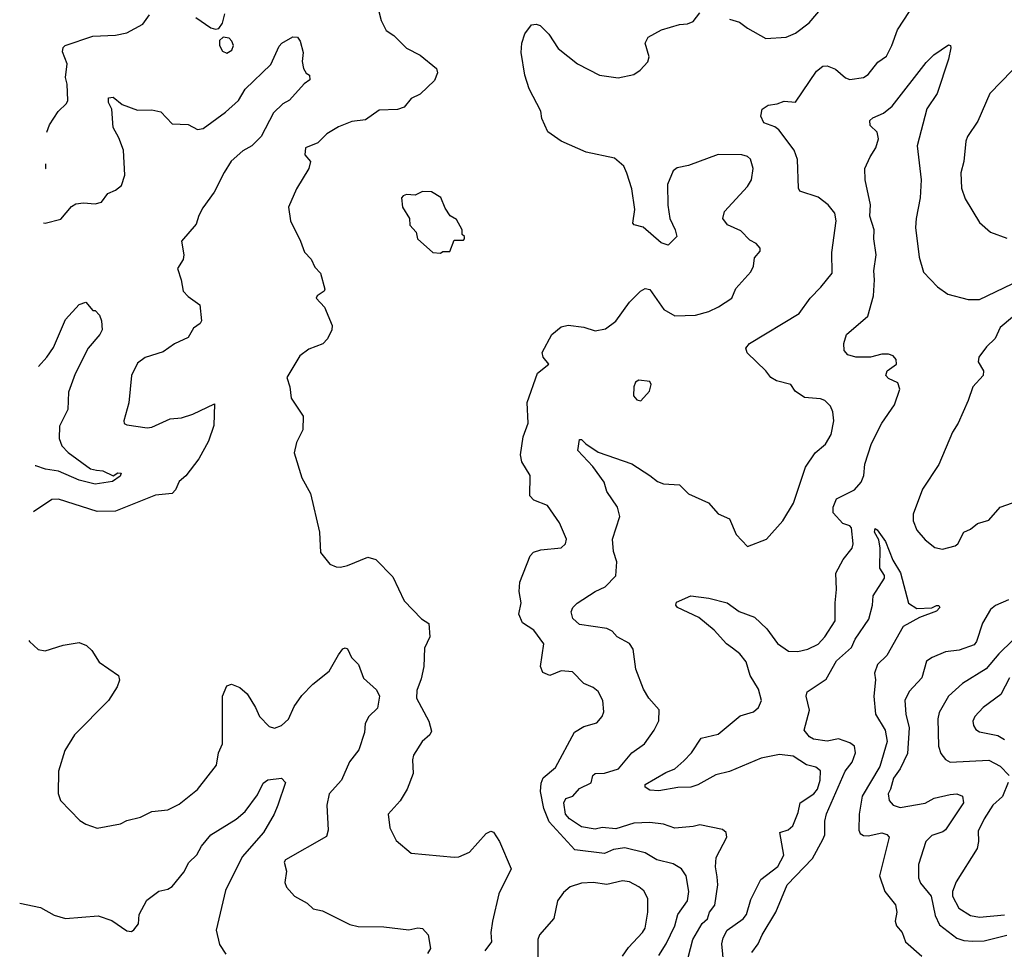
# Model space of a CAD drawing. Extents: x 1839239 to 1929705, y 762242 to 910352.
# Tile 320 of 429: x 1842394 to 1846724, y 893681 to 897769. Entities that reach past the tile are written whole.
import ezdxf

# ---------------------------------------------------------------- set-up
doc = ezdxf.new("R2010")
doc.units = 0

msp = doc.modelspace()

# ---------------------------------------------------------------- linework, layer by layer
at = {"layer": '0CON10XD'}
for points in [[(1845515, 897771.1), (1845558.8, 897758.8), (1845595, 897731.1), (1845675, 897686.2), (1845765, 897692.5), (1845805, 897710), (1845865, 897755.8), (1845942, 897845)], [(1843973.1, 897805), (1843983.1, 897765), (1844005, 897721.2), (1844039.7, 897699.7), (1844095, 897644.4), (1844155, 897613.3), (1844226, 897555), (1844231.5, 897535), (1844218, 897502), (1844155, 897440.9), (1844115, 897422.2), (1844084.3, 897385), (1844055, 897374), (1843975, 897371.8), (1843915, 897328.5), (1843855, 897321.1), (1843795, 897298.1), (1843745, 897267.5), (1843705, 897226.9), (1843650.4, 897205), (1843647.5, 897175), (1843672.2, 897145), (1843665.9, 897115), (1843610.8, 897025), (1843576.2, 896945), (1843584.3, 896885), (1843629.2, 896795), (1843646.1, 896746.1), (1843675, 896716.7), (1843691.2, 896681.2), (1843716.7, 896655), (1843736.1, 896583.9), (1843733.3, 896575), (1843702.5, 896555), (1843697.5, 896545), (1843733.8, 896505), (1843768, 896425), (1843766, 896405), (1843748, 896365), (1843727, 896343), (1843665, 896320), (1843625, 896291.2), (1843568.8, 896195), (1843582, 896155), (1843587.5, 896105), (1843640, 896025), (1843638.8, 895965), (1843610.5, 895909.5), (1843601.2, 895865), (1843634, 895755), (1843672.5, 895685), (1843711.9, 895515), (1843716.1, 895426.1), (1843757.5, 895375), (1843785, 895363.3), (1843805, 895361.2), (1843835, 895368.8), (1843925, 895406), (1843960, 895395), (1844035, 895318.8), (1844085, 895213.3), (1844160, 895135), (1844193.6, 895113.6), (1844198, 895055), (1844173.8, 895005), (1844171.4, 894925), (1844159.8, 894870.2), (1844140.2, 894819.8), (1844139.4, 894785), (1844192.5, 894685), (1844205, 894640), (1844198, 894625), (1844164.2, 894595), (1844126, 894535), (1844121.4, 894515), (1844123.8, 894455), (1844097.1, 894385), (1844066.4, 894333.6), (1844013.8, 894275), (1844022, 894215), (1844049.7, 894159.7), (1844115, 894103.8), (1844305, 894086), (1844325, 894087.5), (1844372.1, 894107.9), (1844445, 894190), (1844465, 894201.2), (1844477, 894197), (1844504.2, 894155), (1844554.4, 894035), (1844501.5, 893925), (1844473.1, 893805), (1844466, 893756), (1844468, 893715), (1844438.6, 893675)], [(1845205, 893654.7), (1845237.2, 893705), (1845274.6, 893785), (1845287.7, 893835), (1845331.1, 893895), (1845336, 893935), (1845325.3, 894005), (1845304.7, 894034.7), (1845267.7, 894057.7), (1845195.8, 894075), (1845145, 894105.4), (1845055, 894127.3), (1845005, 894120.3), (1844965, 894102.4), (1844835, 894118.9), (1844722.5, 894242.5), (1844698.8, 894301.2), (1844684.7, 894375.3), (1844687.6, 894412.4), (1844696.2, 894435), (1844749.5, 894480.5), (1844833.8, 894636.2), (1844875, 894661.8), (1844932.2, 894677.8), (1844955.7, 894705), (1844962.5, 894725), (1844957.5, 894775), (1844936.9, 894815), (1844915, 894833.1), (1844875, 894850.8), (1844825, 894900.8), (1844775, 894905.6), (1844725, 894885.8), (1844695, 894898), (1844683.8, 894925), (1844699.3, 895025), (1844655, 895084.3), (1844605, 895117.1), (1844588.2, 895155), (1844599.1, 895205), (1844590.9, 895255), (1844593.8, 895296.2), (1844638.6, 895411.4), (1844653, 895427), (1844685, 895437.5), (1844775, 895446.7), (1844793.3, 895465), (1844798, 895485), (1844767.1, 895557.1), (1844715, 895633.3), (1844655, 895656.7), (1844636.7, 895675), (1844638.8, 895765), (1844602.5, 895825), (1844595.7, 895855), (1844607.5, 895935), (1844629.2, 895995), (1844625.5, 896085.5), (1844670.6, 896215), (1844721.2, 896255), (1844695.8, 896285), (1844690.8, 896305), (1844734, 896385), (1844775, 896418), (1844805, 896425.7), (1844875, 896417.1), (1844925, 896401.4), (1844970.3, 896409.7), (1845015, 896443.8), (1845075, 896526.7), (1845124.1, 896575.9), (1845145, 896587.5), (1845165, 896582.5), (1845226.7, 896495), (1845275, 896466.2), (1845365, 896470), (1845425, 896485.7), (1845466.7, 896506.7), (1845525, 896544), (1845543.1, 896586.9), (1845609.4, 896660.6), (1845620, 896685), (1845625, 896722.5), (1845649.3, 896750.7), (1845650, 896765), (1845632.5, 896785), (1845605, 896799.2), (1845565, 896840), (1845507, 896867), (1845486.2, 896895), (1845493.8, 896925), (1845594.5, 897035.5), (1845612.5, 897065), (1845619.2, 897115), (1845608, 897155), (1845595, 897167.5), (1845570, 897175), (1845465, 897175.5), (1845335, 897128.1), (1845285, 897117.8), (1845267.1, 897105), (1845242.1, 897045), (1845243.4, 896953.4), (1845252.5, 896895), (1845276.2, 896845), (1845283.3, 896815), (1845245, 896777.5), (1845215, 896787.5), (1845135, 896856.7), (1845096.4, 896866.4), (1845090, 896875), (1845098.8, 896935), (1845085.7, 897025), (1845064.4, 897094.4), (1845051.2, 897125), (1845010, 897160), (1844885, 897186.5), (1844775, 897234.4), (1844716.2, 897276.2), (1844690, 897335), (1844685, 897366.7), (1844634.5, 897465), (1844615.6, 897524.4), (1844598.6, 897625), (1844601.9, 897665), (1844615, 897706.7), (1844645, 897745.8), (1844665, 897750), (1844682.7, 897742.7), (1844720, 897705), (1844762.4, 897642.4), (1844846, 897575), (1844943.3, 897525), (1845025, 897512.9), (1845095, 897528), (1845122.7, 897547.3), (1845156.1, 897583.9), (1845161.2, 897605), (1845144.2, 897665), (1845157.6, 897692.4), (1845216.2, 897723.8), (1845295, 897747.9), (1845330.3, 897750.3), (1845355, 897761.4), (1845385, 897799.2)], [(1845897.7, 897542.3), (1845925, 897564.6), (1845945, 897565.5), (1845981.5, 897551.5), (1846025, 897513.1), (1846045, 897505.5), (1846105, 897514.4), (1846125, 897528.6), (1846167.8, 897582.2), (1846205, 897608), (1846229.5, 897655), (1846254.3, 897725), (1846307.1, 897805)], [(1842512.9, 897274.4), (1842525, 897306.7), (1842562.5, 897365), (1842600, 897400), (1842606, 897414), (1842602.9, 897485), (1842595.5, 897515.5), (1842602.8, 897575), (1842581.7, 897628.3), (1842585, 897646.7), (1842593.3, 897655), (1842715, 897696.9), (1842815, 897701.5), (1842865, 897710.8), (1842935, 897748.8), (1842965, 897790)], [(1843168.1, 897778.1), (1843235, 897733.8), (1843255, 897726.7), (1843269.3, 897730.7), (1843286, 897754), (1843296, 897795)], [(1842498.9, 896875.9), (1842506.2, 896873.8), (1842575, 896891.9), (1842622, 896948), (1842640.3, 896959.7), (1842675, 896963.6), (1842725, 896959.4), (1842753, 896967), (1842781.2, 897005), (1842815, 897019.4), (1842840.8, 897039.2), (1842856.4, 897085), (1842849.6, 897195), (1842829.9, 897249.9), (1842805.5, 897295), (1842798.8, 897375), (1842783.8, 897405), (1842783.8, 897425), (1842805, 897428.8), (1842845, 897396.7), (1842911.7, 897371.7), (1842975, 897371.9), (1843014.3, 897364.3), (1843065, 897311.2), (1843135, 897307.5), (1843175, 897285.6), (1843200.2, 897289.8), (1843298.1, 897361.9), (1843355.7, 897414.3), (1843385, 897464.2), (1843497.9, 897572.1), (1843535, 897652.5), (1843546.7, 897665), (1843595, 897693.8), (1843615, 897692.5), (1843627.5, 897675), (1843640, 897625), (1843636.2, 897585), (1843642, 897555), (1843654.2, 897534.2), (1843667.5, 897525), (1843670, 897505), (1843645, 897486.7), (1843580, 897415), (1843550.9, 897399.1), (1843510, 897360), (1843455, 897256), (1843414, 897215), (1843375, 897192.9), (1843323.7, 897146.3), (1843292.3, 897097.7), (1843249.3, 897010.7), (1843198.5, 896941.5), (1843182.1, 896907.9), (1843169.7, 896870.3), (1843105.5, 896795), (1843116.2, 896735), (1843112, 896715), (1843088, 896675), (1843104.2, 896625), (1843112, 896575), (1843135, 896551.2), (1843186.2, 896515), (1843193.8, 896445), (1843187, 896433), (1843157.7, 896412.3), (1843135, 896371.2), (1843075, 896343.3), (1843025, 896308.8), (1842945, 896283.3), (1842911.2, 896258.8), (1842886, 896205), (1842873.8, 896085), (1842851.2, 896005), (1842853.9, 895993.9), (1842865, 895987.5), (1842955, 895974), (1842975, 895977.5), (1843055, 896014), (1843105, 896018), (1843155, 896034.5), (1843250, 896080), (1843246.9, 895985), (1843224.3, 895915), (1843182.1, 895837.9), (1843125, 895763.5), (1843095, 895738.2), (1843078.5, 895701.5), (1843064, 895686), (1842991.5, 895678.5), (1842815, 895608.5), (1842735, 895606.2), (1842565, 895660), (1842535, 895658.6), (1842454.3, 895605.7)], [(1843305, 897621.2), (1843326.7, 897635), (1843333.3, 897655), (1843326.7, 897675), (1843315, 897687.5), (1843288.3, 897691.7), (1843273, 897677), (1843272.5, 897655), (1843285, 897630), (1843305, 897621.2)], [(1845490.5, 893615), (1845481.7, 893705), (1845487.7, 893732.3), (1845505, 893765.8), (1845575.4, 893815), (1845589.3, 893835), (1845609.3, 893900.7), (1845652.3, 893987.7), (1845727.1, 894045), (1845753.9, 894095), (1845736.7, 894195), (1845772.6, 894207.4), (1845793.5, 894225), (1845817.2, 894282.8), (1845825.5, 894325), (1845885.7, 894365), (1845901.5, 894385), (1845913.5, 894425), (1845915.5, 894465.5), (1845895, 894481.9), (1845853.1, 894493.1), (1845795, 894530.3), (1845735, 894538.4), (1845655, 894521.8), (1845515, 894463.3), (1845455, 894448.9), (1845375.4, 894404.6), (1845345.4, 894394.6), (1845287.5, 894392.5), (1845205, 894378.1), (1845165, 894381.2), (1845143.8, 894395), (1845145, 894406), (1845235, 894458.9), (1845274.6, 894475.4), (1845315, 894510), (1845347.5, 894545), (1845390.3, 894609.7), (1845465, 894626.7), (1845562.7, 894707.3), (1845620.8, 894725), (1845643.3, 894745), (1845655.6, 894775), (1845642.7, 894825), (1845605.9, 894885), (1845588.5, 894945), (1845561.2, 894981.2), (1845528.6, 895005), (1845502.2, 895025), (1845447.5, 895085), (1845380.1, 895140.1), (1845286.7, 895185), (1845278.8, 895195), (1845282.1, 895207.9), (1845345, 895236), (1845425, 895225.5), (1845505, 895204.4), (1845557.3, 895167.3), (1845625, 895141.5), (1845679.9, 895089.9), (1845725.7, 895025.7), (1845775, 894992.7), (1845815, 894991.1), (1845859.1, 895000.9), (1845905, 895023.8), (1845934.5, 895055), (1845980, 895125), (1845979.5, 895205), (1845986.2, 895263.8), (1845982.5, 895335), (1846015, 895395.8), (1846054.6, 895445), (1846059.1, 895465), (1846052.1, 895535), (1846045, 895543.5), (1846013, 895553), (1845971.1, 895601.1), (1845970.4, 895625), (1845985, 895661.5), (1846065, 895701.8), (1846094.6, 895735), (1846105.3, 895765), (1846109.6, 895815), (1846139.1, 895905), (1846185.3, 895994.7), (1846241.1, 896075), (1846264.6, 896145), (1846255, 896172.2), (1846215, 896191.1), (1846202.9, 896205), (1846209.2, 896225), (1846250, 896255), (1846248.6, 896275), (1846235, 896290.8), (1846215, 896298.1), (1846185, 896298.9), (1846135, 896285.7), (1846070, 896285), (1846035.6, 896295.6), (1846019.2, 896315), (1846017.5, 896345), (1846029.2, 896385), (1846124.1, 896465.9), (1846148.2, 896555), (1846153.5, 896625), (1846150, 896665), (1846159.6, 896735), (1846149.7, 896805), (1846150.7, 896845), (1846131.8, 896905), (1846135.5, 896955.5), (1846111.1, 897065), (1846110.7, 897115), (1846133.4, 897166.6), (1846158.5, 897205), (1846170, 897245), (1846164.2, 897274.2), (1846134.1, 897304.1), (1846132.5, 897325), (1846145, 897338.1), (1846192.4, 897357.6), (1846230.9, 897389.1), (1846379.3, 897580.7), (1846413.8, 897615), (1846477.7, 897657.7), (1846486.7, 897655), (1846488, 897645), (1846477.5, 897595), (1846427.8, 897445), (1846383.1, 897376.9), (1846340, 897215), (1846358.2, 897065), (1846353.9, 896985), (1846335.3, 896895), (1846333.7, 896855), (1846348.5, 896725), (1846368.2, 896658.2), (1846429.2, 896595), (1846475, 896562.2), (1846565, 896537.9), (1846615, 896538.5), (1846795, 896625.4)], [(1845334.1, 893645.9), (1845353.8, 893725), (1845395, 893794.6), (1845417.7, 893815), (1845427.9, 893845), (1845450, 893875), (1845464.5, 893965), (1845460.7, 894000.7), (1845453.8, 894043.8), (1845456.7, 894085), (1845503.3, 894175), (1845500, 894195), (1845485, 894208), (1845385, 894229.4), (1845355, 894221.2), (1845275, 894214.4), (1845225, 894231.8), (1845165, 894238.9), (1845095, 894236), (1845015, 894211), (1844955, 894217.1), (1844925, 894209.3), (1844865, 894219.5), (1844811.1, 894255), (1844794.3, 894275), (1844786.1, 894325), (1844795.8, 894344.2), (1844825.8, 894355), (1844855, 894387.8), (1844906.2, 894413.8), (1844914.4, 894445), (1844925, 894454.4), (1844965, 894455.3), (1845026.9, 894475), (1845085, 894545.6), (1845141.9, 894585), (1845184.6, 894645.4), (1845203.7, 894686.3), (1845205.7, 894735), (1845160, 894785), (1845137.1, 894825), (1845103.2, 894913.2), (1845091.3, 895001.3), (1845075.5, 895025.5), (1845021.2, 895055), (1844999.6, 895079.6), (1844975, 895092.5), (1844855, 895109.4), (1844826.3, 895136.3), (1844819.5, 895165), (1844826.9, 895185), (1844845, 895203.1), (1844925, 895254.6), (1844968.2, 895275), (1845015, 895324.2), (1845020, 895385), (1845005, 895430), (1845000, 895485), (1845033.1, 895585), (1845022.7, 895625), (1844975.4, 895695), (1844963.9, 895735), (1844913.5, 895805), (1844848, 895875), (1844855, 895922.5), (1844865, 895923.3), (1844883.3, 895903.3), (1844937.6, 895867.6), (1845085, 895815.7), (1845165, 895764.2), (1845198.8, 895738.8), (1845225, 895728), (1845295, 895723.3), (1845334.3, 895684.3), (1845423.3, 895645), (1845465, 895596), (1845515, 895573.8), (1845544.2, 895505), (1845595, 895452.9), (1845677.5, 895485), (1845750, 895565), (1845797, 895643), (1845848.8, 895801.2), (1845892, 895865), (1845937.9, 895902.1), (1845961.9, 895945), (1845974.2, 896005), (1845969.2, 896045), (1845960, 896070), (1845935, 896094), (1845915, 896102), (1845845, 896107.5), (1845804, 896135), (1845784.2, 896164.2), (1845721.7, 896181.7), (1845696.2, 896195), (1845674.2, 896225), (1845593.5, 896303.5), (1845586.9, 896325), (1845602.5, 896345), (1845822.2, 896477.8), (1845870, 896545), (1845917.4, 896592.6), (1845966.2, 896655), (1845965.4, 896745), (1845984.3, 896885), (1845978.9, 896918.9), (1845948.6, 896955), (1845905, 896988.1), (1845824, 897015), (1845818.1, 897028.1), (1845813.8, 897153.8), (1845799.2, 897195), (1845732.8, 897285), (1845715, 897298.4), (1845665.6, 897315), (1845652.3, 897345), (1845658.6, 897375), (1845685, 897393.3), (1845725, 897398.7), (1845755, 897411.4), (1845805, 897405.6), (1845897.7, 897542.3)], [(1846758, 897545), (1846659.4, 897445), (1846607.2, 897322.8), (1846562, 897255), (1846554, 897235), (1846545.7, 897145), (1846533.1, 897095), (1846535, 897027.5), (1846551.7, 896981.7), (1846615, 896876.7), (1846662.5, 896835), (1846735, 896808.8)], [(1842507.2, 897113), (1842508.5, 897115), (1842508, 897135)], [(1844245, 896742.5), (1844255, 896750), (1844285, 896750), (1844305, 896800), (1844345, 896800), (1844350, 896805), (1844350, 896815), (1844340, 896825), (1844340, 896845), (1844315, 896890), (1844287, 896907), (1844265, 896940), (1844246.4, 896986.4), (1844205, 897012.5), (1844165, 897013.3), (1844133, 896997), (1844095, 897000), (1844080, 896995), (1844072.5, 896985), (1844077.5, 896945), (1844107.5, 896895), (1844110, 896865), (1844136.7, 896835), (1844142.5, 896805), (1844210, 896745), (1844245, 896742.5)], [(1842476.7, 896244.6), (1842512.7, 896285), (1842541.9, 896328.1), (1842595, 896450.6), (1842655, 896516.7), (1842685, 896527.5), (1842715, 896490), (1842725, 896490), (1842745, 896470), (1842753.3, 896445), (1842756, 896405), (1842746.2, 896385), (1842694.4, 896325), (1842638.2, 896211.8), (1842609.1, 896130.9), (1842605.2, 896054.7), (1842568.9, 895981.1), (1842567, 895927), (1842578.6, 895895), (1842606.6, 895866.6), (1842704.6, 895794.6), (1842731.7, 895788.3), (1842760, 895785), (1842805, 895763.3), (1842825, 895776.2), (1842840, 895775), (1842835, 895762), (1842801.7, 895738.3), (1842725, 895726.8), (1842655, 895744.2), (1842564, 895784), (1842507.7, 895792.3), (1842465, 895807.2), (1842461.4, 895807.8)], [(1846759, 896461), (1846706, 896415), (1846682.7, 896367.3), (1846645, 896330.6), (1846611.4, 896285), (1846608.1, 896265), (1846631.9, 896225), (1846630, 896205), (1846584.5, 896155), (1846565.4, 896094.6), (1846520.8, 895995), (1846496.2, 895955)], [(1845125, 896092.5), (1845163.8, 896135), (1845171.2, 896165), (1845165, 896178), (1845116.1, 896183.9), (1845101.2, 896175), (1845093.8, 896155), (1845093.3, 896115), (1845107, 896097), (1845125, 896092.5)], [(1846496.2, 895955), (1846436.4, 895813.6), (1846364.3, 895705), (1846322.7, 895595), (1846322.7, 895565), (1846338.6, 895525), (1846375, 895482), (1846418.8, 895448.8), (1846451.2, 895441.2), (1846507.5, 895455), (1846518.9, 895465), (1846545, 895515.6), (1846575, 895529.4), (1846605.9, 895554.1), (1846655, 895567.8), (1846705, 895625.5), (1846759.4, 895645)], [(1845613.3, 893666.8), (1845641.8, 893705), (1845658.9, 893745), (1845719.1, 893845), (1845768.2, 893965), (1845879.6, 894080.4), (1845926.3, 894163.7), (1845933.8, 894185), (1845934.3, 894245), (1845942.4, 894277.6), (1846024.5, 894465), (1846054.4, 894505), (1846069.7, 894545), (1846065, 894574.3), (1846045, 894589.7), (1845995, 894606.4), (1845945, 894596), (1845885, 894605.4), (1845866.9, 894615), (1845843.3, 894645), (1845866.8, 894733.2), (1845852.5, 894795), (1845856.2, 894813.8), (1845940.3, 894869.7), (1845985, 894950.5), (1846051, 895009), (1846067.3, 895045), (1846127.5, 895132.5), (1846144.2, 895195), (1846146.7, 895235), (1846197, 895313), (1846196.7, 895325), (1846176.9, 895356.9), (1846177.1, 895445), (1846171.2, 895481.2), (1846152.5, 895515), (1846155, 895531.2), (1846165, 895526), (1846201.4, 895475), (1846232.8, 895392.8), (1846266.7, 895336.7), (1846302.7, 895202.7), (1846339.3, 895179.3), (1846405, 895183.3), (1846425, 895192.5), (1846435, 895192.5), (1846440, 895185), (1846425, 895167.5), (1846350, 895140), (1846279.1, 895100.9), (1846207.1, 894972.9), (1846166.5, 894933.5), (1846153.5, 894895), (1846157, 894867), (1846150.4, 894795), (1846157.8, 894715), (1846200, 894645), (1846208.7, 894595), (1846175.6, 894485), (1846098.9, 894355), (1846084.8, 894275), (1846083.3, 894205), (1846090.1, 894190.1), (1846105, 894181.2), (1846125, 894180), (1846185, 894192.9), (1846206.8, 894186.8), (1846218, 894175), (1846175.5, 894005), (1846198.2, 893935), (1846245, 893877.5), (1846250.6, 893845), (1846244.4, 893805), (1846250, 893785), (1846274.5, 893755), (1846289.6, 893715), (1846361.4, 893651.4)], [(1846742.2, 895217.8), (1846685, 895192.5), (1846663.6, 895175), (1846628.2, 895115), (1846601.4, 895035), (1846590.4, 895019.6), (1846525, 894996.3), (1846465, 894989.1), (1846406, 894965), (1846381.5, 894948.5), (1846360.5, 894875), (1846305, 894814.3), (1846285.6, 894775), (1846290, 894715), (1846304.7, 894655), (1846297.4, 894542.6), (1846266, 894475), (1846236.3, 894433.7), (1846222.7, 894385), (1846213.3, 894365), (1846217.9, 894335), (1846235.6, 894315), (1846265, 894304.7), (1846375, 894324.2), (1846415, 894346.1), (1846485, 894362.7), (1846515.4, 894365.4), (1846540, 894355), (1846544.2, 894325), (1846465, 894207.1), (1846452.7, 894197.3), (1846405, 894181.5), (1846379.1, 894155), (1846346.2, 894053.8), (1846346.4, 893995), (1846355, 893972.5), (1846401.8, 893915), (1846419.6, 893829.6), (1846439.1, 893789.1), (1846515, 893730), (1846545, 893719.7), (1846585, 893716.5), (1846635, 893719.4), (1846735, 893744.2)], [(1846947, 895223), (1846700.1, 894979.9), (1846644.4, 894915), (1846539.9, 894850.1), (1846478.2, 894795), (1846437.5, 894722.5), (1846431.3, 894695), (1846433.9, 894575), (1846445, 894542.5), (1846465, 894515.6), (1846485, 894504.4), (1846655, 894512.6), (1846705, 894487.2), (1846745.6, 894445)], [(1842434.3, 895039.1), (1842437.5, 895035), (1842475, 895000), (1842506.1, 894993.9), (1842585, 895019.2), (1842655, 895030), (1842687.9, 895017.9), (1842711.2, 894995), (1842743.4, 894943.4), (1842828.8, 894885), (1842832, 894865), (1842822.5, 894835), (1842784.3, 894775), (1842635, 894623.8), (1842592.5, 894555), (1842564.2, 894465), (1842563.6, 894366.4), (1842573.3, 894335), (1842657.7, 894247.7), (1842685, 894231.2), (1842735, 894214), (1842837.3, 894232.7), (1842865, 894248), (1842925, 894262), (1842975, 894287.1), (1843045, 894294), (1843095, 894320), (1843175, 894384.2), (1843259.5, 894490.5), (1843268.1, 894545), (1843285.4, 894585), (1843285.8, 894794.2), (1843305, 894840), (1843325, 894846.7), (1843362.3, 894832.3), (1843394.3, 894804.3), (1843430.6, 894745), (1843448.1, 894705), (1843491.1, 894661.1), (1843515, 894654.4), (1843545, 894665.6), (1843576, 894694), (1843601.5, 894748.5), (1843635, 894797.8), (1843682.3, 894847.7), (1843754.3, 894905), (1843795, 894976.7), (1843815, 895003.3), (1843825, 895006.7), (1843835, 895002.5), (1843853.3, 894965), (1843883.4, 894933.4), (1843905, 894874), (1843962.4, 894822.4), (1843975.6, 894795), (1843967.6, 894742.4), (1843929.2, 894705), (1843912.9, 894675), (1843909.4, 894635), (1843885, 894558.8), (1843843.9, 894506.1), (1843808.8, 894425), (1843754.5, 894365), (1843744.5, 894315), (1843750.8, 894205), (1843742.7, 894177.3), (1843562.5, 894075), (1843557.5, 894065), (1843566.7, 894025), (1843560, 893975), (1843567.5, 893955), (1843602.5, 893915), (1843657.5, 893885), (1843685, 893858.8), (1843725, 893850), (1843845, 893791.1), (1843882.2, 893782.2), (1843995, 893780.5), (1844105, 893766.7), (1844145, 893775.6), (1844165, 893773.1), (1844190, 893745), (1844200, 893685), (1844186.4, 893663.6)], [(1846746.8, 894875), (1846708.2, 894801.8), (1846630, 894745), (1846594.3, 894705), (1846585.7, 894685), (1846588.6, 894665), (1846597.9, 894647.9), (1846615, 894637.1), (1846695, 894621.9), (1846725, 894604.4)], [(1842393.8, 893884.6), (1842485, 893865.7), (1842545, 893830.8), (1842595, 893817.1), (1842738.3, 893828.3), (1842798.3, 893808.3), (1842865, 893762.5), (1842885, 893760), (1842895, 893766.7), (1842916.2, 893793.8), (1842919.5, 893835), (1842952.9, 893897.1), (1843005, 893937.1), (1843045, 893945.8), (1843065, 893958), (1843115, 894021.1), (1843137.2, 894062.8), (1843172.9, 894097.1), (1843193.8, 894135), (1843235, 894184.4), (1843346, 894254), (1843385, 894286.9), (1843439.3, 894360.7), (1843465, 894411.2), (1843485, 894426), (1843545, 894434.4), (1843563.3, 894415), (1843529.4, 894315), (1843513.3, 894275), (1843466.6, 894195), (1843371.7, 894088.3), (1843299.2, 893940.7), (1843258.2, 893765), (1843273.1, 893703.1), (1843299.7, 893659.7)], [(1846740.9, 894415), (1846715, 894353.6), (1846672.5, 894315), (1846635, 894255.8), (1846608.9, 894201.1), (1846610.3, 894155), (1846603.8, 894125), (1846511.5, 893978.5), (1846495.9, 893935.9), (1846495.6, 893915), (1846523, 893863), (1846575, 893830), (1846615, 893822.3), (1846725, 893833)], [(1845045, 893650.6), (1845070.5, 893689.5), (1845133.3, 893755), (1845143.6, 893775), (1845155.4, 893845), (1845156.4, 893905), (1845138, 893938), (1845116.6, 893956.6), (1845075, 893977.8), (1845045, 893982.5), (1844975, 893966.4), (1844915, 893975.5), (1844865, 893972.5), (1844815, 893956.4), (1844785, 893930.6), (1844759.3, 893895), (1844742.8, 893817.2), (1844679.2, 893745), (1844671.9, 893725), (1844672.6, 893642.6)]]:
    msp.add_lwpolyline(points, dxfattribs=at)

doc.saveas('drawing.dxf')
